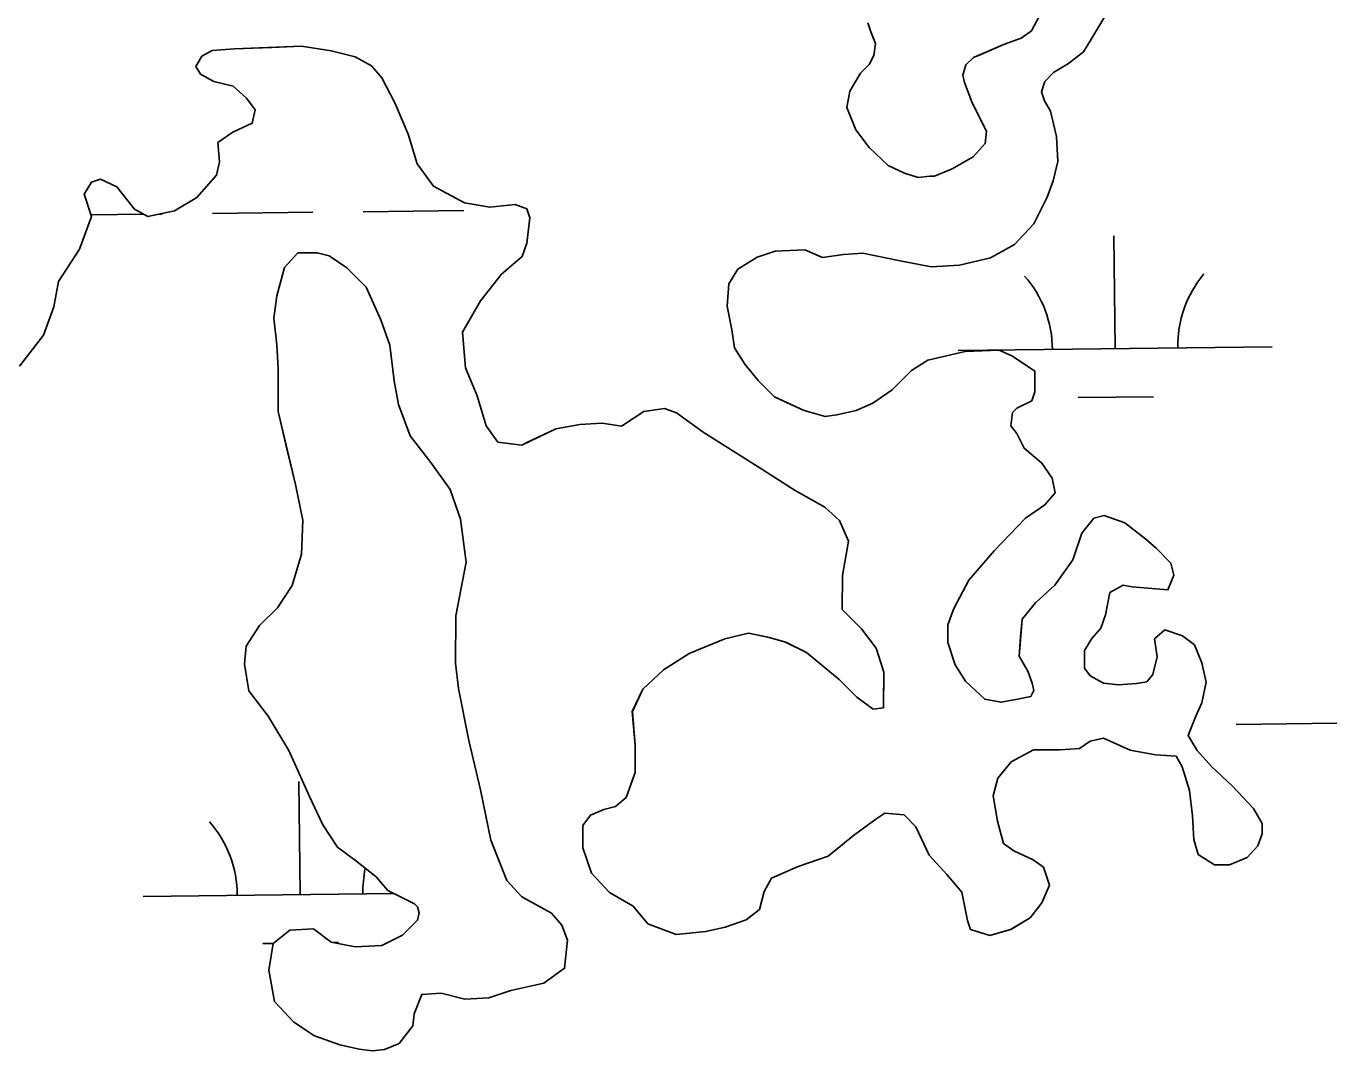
# Model space of a CAD drawing. Extents: x 3684037 to 3722149, y 433263 to 459021.
# Drawn here: x 3715504.2 to 3715921.4, y 449701.6 to 450028 of the extents above; entities that cross this region are included whole.
import ezdxf

# ---------------------------------------------------------------- set-up
doc = ezdxf.new("R2010")
doc.units = 0
doc.layers.add('V-TOPO-SHOR', color=7, linetype='Continuous')
doc.layers.add('V-WETL-SWMP', color=7, linetype='Continuous')

msp = doc.modelspace()

# ---------------------------------------------------------------- linework, layer by layer
at = {"layer": 'V-TOPO-SHOR'}
for points in [[(3715847.84, 450031.62), (3715843.08, 450023.6), (3715840.7, 450019.82), (3715835.96, 450016.05), (3715831.22, 450013.22), (3715828.37, 450010.39), (3715827.41, 450007.09), (3715828.35, 450004.24), (3715830.23, 450000.92), (3715832.1, 449992.88), (3715832.54, 449984.83), (3715831.11, 449978.68), (3715829.2, 449973.48), (3715824.91, 449964.98), (3715818.73, 449958.38), (3715811.15, 449954.14), (3715801.21, 449951.81), (3715792.21, 449951.36), (3715781.81, 449953.29), (3715770.46, 449955.7), (3715764.31, 449955.24), (3715757.68, 449954.32), (3715752.01, 449956.7)], [(3715772.12, 450029.03), (3715773.06, 450026.19), (3715774.47, 450022.4), (3715773.98, 450018.62), (3715772.55, 450015.78), (3715769.71, 450012.95), (3715766.37, 450007.29), (3715765.41, 450002.09), (3715768.23, 449994.98), (3715772.47, 449989.29), (3715778.6, 449983.59), (3715783.8, 449981.2), (3715788.05, 449979.77), (3715791.84, 449980.23), (3715793.26, 449980.23), (3715798.94, 449982.57), (3715805.58, 449986.34), (3715809.38, 449990.58), (3715809.86, 449994.37), (3715807.51, 449999.11), (3715805.17, 450003.85), (3715802.82, 450010), (3715802.35, 450012.37), (3715803.31, 450015.68), (3715805.68, 450018.04), (3715808.05, 450018.98), (3715815.63, 450022.27), (3715820.84, 450024.14), (3715824.16, 450026.5), (3715827.5, 450032.64)], [(3715664.51, 449966.93), (3715663.57, 449969.77), (3715659.79, 449971.2), (3715651.74, 449970.28), (3715643.71, 449971.73), (3715633.78, 449976.96), (3715628.6, 449984.08), (3715625.79, 449993.55), (3715621.57, 450003.5), (3715617.34, 450011.56), (3715614.04, 450015.36), (3715608.84, 450018.21), (3715601.28, 450020.13), (3715591.82, 450021.58), (3715582.35, 450021.14), (3715570.52, 450020.71), (3715563.42, 450020.26), (3715560.1, 450018.37), (3715558.2, 450015.07), (3715559.61, 450012.7), (3715563.86, 450010.32), (3715570.01, 450008.88), (3715574.25, 450005.08), (3715577.08, 450001.28), (3715576.12, 449997.03), (3715569.96, 449994.21), (3715565.22, 449990.91), (3715565.67, 449984.76), (3715564.71, 449980.51), (3715558.54, 449973.43), (3715551.43, 449969.19), (3715542.9, 449967.33), (3715538.65, 449969.71), (3715533, 449976.82), (3715527.8, 449979.21), (3715524.96, 449978.27), (3715522.58, 449974.49), (3715524.92, 449967.39), (3715521.1, 449956.99), (3715514.44, 449946.6), (3715513, 449938.56), (3715509.66, 449929.58), (3715502.05, 449919.67)], [(3715877.24, 449764.18), (3715875.84, 449768.92), (3715875.39, 449776.49), (3715874.47, 449784.54), (3715872.13, 449792.12), (3715870.25, 449795.43), (3715863.63, 449795.93), (3715855.59, 449797.38), (3715847.08, 449801.19), (3715842.82, 449800.25), (3715839.5, 449797.9), (3715833.35, 449797.45), (3715824.83, 449797.48), (3715817.72, 449793.71), (3715813.45, 449788.52), (3715812.01, 449782.85), (3715813.4, 449774.8), (3715815.27, 449767.7), (3715818.58, 449765.32), (3715824.72, 449762.46), (3715828.02, 449760.08), (3715829.9, 449754.4), (3715827.51, 449748.73), (3715823.71, 449744.01), (3715817.54, 449740.24), (3715810.92, 449738.37), (3715804.77, 449740.29), (3715803.83, 449743.13), (3715801.97, 449752.12), (3715797.26, 449757.82), (3715791.6, 449763.99), (3715787.37, 449772.99), (3715783.6, 449776.79), (3715777.45, 449777.28), (3715774.6, 449775.4), (3715767.49, 449770.22), (3715759.42, 449763.62), (3715749.95, 449760.34), (3715741.42, 449756.58), (3715739.04, 449752.33), (3715737.6, 449746.66), (3715733.33, 449743.36), (3715726.7, 449741.02), (3715720.54, 449739.62), (3715711.08, 449738.7), (3715702.1, 449742.04), (3715697.38, 449747.74), (3715689.83, 449752.02), (3715684.17, 449758.19), (3715681.35, 449766.24), (3715681.38, 449773.34), (3715683.75, 449776.65), (3715688.02, 449778.52), (3715691.81, 449779.46), (3715695.13, 449782.29), (3715698, 449790.32), (3715698.02, 449798.84), (3715697.12, 449809.72), (3715700.45, 449816.81), (3715707.09, 449822.94), (3715715.16, 449828.12), (3715726.53, 449832.81), (3715734.1, 449834.68), (3715740.73, 449833.24), (3715745.93, 449831.8), (3715752.54, 449828.47), (3715762.92, 449819.92), (3715768.58, 449814.22), (3715773.77, 449810.42), (3715777.08, 449810.88), (3715777.09, 449812.3), (3715777.12, 449822.24), (3715774.78, 449829.82), (3715770.07, 449835.98), (3715763.94, 449842.15), (3715763.97, 449853.04), (3715765.9, 449863.91), (3715763.09, 449870.55), (3715758.37, 449874.82), (3715748.92, 449880.06), (3715737.12, 449887.67), (3715719.65, 449898.61), (3715711.15, 449904.79), (3715707.37, 449906.22), (3715700.74, 449905.29), (3715693.63, 449900.59), (3715687.48, 449901.55), (3715680.38, 449901.1), (3715672.81, 449899.71), (3715663.8, 449895.48), (3715661.9, 449894.54), (3715654.34, 449895.51), (3715650.57, 449900.73), (3715647.76, 449910.2), (3715644, 449919.2), (3715643.09, 449930.56), (3715648.81, 449940.48), (3715655.46, 449948.98), (3715662.1, 449954.63), (3715663.54, 449958.89), (3715664.51, 449966.93)], [(3715627.83, 449748.44), (3715619.33, 449752.72), (3715615.56, 449757), (3715608.95, 449762.22), (3715603.28, 449766.5), (3715598.57, 449773.61), (3715594.35, 449782.62), (3715587.77, 449797.31), (3715581.18, 449808.21), (3715575.06, 449816.28), (3715573.66, 449824.8), (3715574.16, 449830.48), (3715578.44, 449837.09), (3715584.13, 449842.74), (3715588.89, 449849.83), (3715591.76, 449859.76), (3715592.27, 449870.64), (3715589.94, 449882), (3715587.14, 449893.37), (3715584.34, 449905.2), (3715584.38, 449918.93), (3715583.94, 449926.5), (3715583.02, 449935.02), (3715583.98, 449942.11), (3715586.38, 449951.1), (3715590.66, 449955.81), (3715596.81, 449955.79), (3715600.59, 449954.84), (3715606.25, 449951.03), (3715612.39, 449944.86), (3715617.08, 449934.43), (3715619.9, 449926.38), (3715621.28, 449915.02), (3715622.67, 449907.45), (3715626.43, 449897.49), (3715633.02, 449888.96), (3715639.15, 449880.42), (3715642.43, 449870.94), (3715644.27, 449857.22), (3715640.91, 449840.19), (3715640.86, 449825.05), (3715641.78, 449817.01), (3715645.03, 449800.43), (3715648.77, 449784.8), (3715652.03, 449768.71), (3715657.19, 449755.91), (3715661.91, 449750.69), (3715666.16, 449748.31), (3715671.35, 449745.46), (3715674.65, 449741.66), (3715676.53, 449736.92), (3715675.55, 449727.93), (3715668.91, 449723.23), (3715658.49, 449720.89), (3715651.39, 449718.55), (3715643.82, 449718.1), (3715636.25, 449720.02), (3715630.1, 449719.57), (3715627.71, 449713.42), (3715627.23, 449709.64), (3715622.95, 449703.98), (3715618.21, 449702.1), (3715614.43, 449701.64), (3715610.17, 449702.12), (3715604.02, 449703.56), (3715595.99, 449706.43), (3715589.38, 449710.71), (3715583.25, 449717.35), (3715581.39, 449727.3), (3715582.83, 449735.81), (3715588.05, 449740.05), (3715595.63, 449740.5), (3715601.29, 449736.22), (3715608.86, 449734.78), (3715617.38, 449735.22), (3715624.01, 449738.51), (3715628.76, 449743.23), (3715629.24, 449745.6), (3715628.77, 449747.49), (3715627.83, 449748.44)], [(3715752.01, 449956.7), (3715742.55, 449956.26), (3715736.86, 449954.39), (3715730.7, 449950.62), (3715727.85, 449945.9), (3715727.35, 449938.8), (3715728.74, 449931.23), (3715729.67, 449925.55), (3715732.97, 449920.33), (3715737.21, 449915.11), (3715742.4, 449909.89), (3715747.59, 449907.51), (3715751.85, 449905.6), (3715758.46, 449903.68), (3715762.25, 449904.15), (3715768.41, 449905.54), (3715773.62, 449907.89), (3715779.78, 449912.13), (3715785.96, 449918.26), (3715791.17, 449921.56), (3715803.01, 449924.36), (3715813.89, 449924.79), (3715818.15, 449922.89), (3715825.23, 449918.13), (3715825.21, 449911.51), (3715824.25, 449908.67), (3715819.51, 449906.32), (3715818.09, 449904.91), (3715817.6, 449900.65), (3715819.48, 449898.28), (3715821.84, 449893.54), (3715827.5, 449888.79), (3715830.8, 449884.05), (3715831.73, 449879.31), (3715828.4, 449875.54), (3715822.23, 449871.3), (3715812.27, 449860.92), (3715804.19, 449851.48), (3715799.43, 449842.51), (3715797.52, 449837.31), (3715797.5, 449831.63), (3715799.84, 449824.53), (3715803.14, 449819.31), (3715809.27, 449813.61), (3715814.47, 449812.65), (3715819.68, 449813.58), (3715823.94, 449814.51), (3715824.89, 449816.4), (3715824.43, 449818.77), (3715823.02, 449822.56), (3715820.2, 449827.3), (3715820.69, 449833.45), (3715821.18, 449839.13), (3715825.46, 449844.32), (3715831.63, 449849.98), (3715837.33, 449858), (3715840.2, 449866.51), (3715844, 449871.23), (3715847.32, 449872.16), (3715853.93, 449869.78), (3715860.54, 449864.55), (3715863.84, 449861.7), (3715868.56, 449856.95), (3715869.5, 449853.16), (3715867.59, 449848.44), (3715856.23, 449849.42), (3715853.4, 449849.9), (3715849.13, 449847.55), (3715847.69, 449840.46), (3715846.25, 449836.21), (3715843.4, 449832.9), (3715841.02, 449829.12), (3715841, 449823.45), (3715842.89, 449821.07), (3715847.14, 449818.7), (3715851.87, 449818.21), (3715857.55, 449818.66), (3715860.86, 449819.12), (3715862.77, 449821.48), (3715864.2, 449827.16), (3715863.28, 449832.84), (3715866.6, 449835.66), (3715872.27, 449833.75), (3715876.04, 449830.9), (3715878.39, 449825.22), (3715879.79, 449819.06), (3715878.35, 449812.44), (3715876.44, 449808.19), (3715874.54, 449803.46), (3715874.06, 449802.04), (3715876.88, 449797.3), (3715881.6, 449792.08), (3715888.2, 449785.91), (3715894.8, 449778.79), (3715897.62, 449774.05), (3715897.61, 449770.74), (3715896.18, 449766.96), (3715892.86, 449763.18), (3715887.17, 449760.83), (3715882.44, 449760.85), (3715877.24, 449764.18)]]:
    msp.add_lwpolyline(points, dxfattribs=at)
at = {"layer": 'V-WETL-SWMP'}
for p, q in [((3715563.44, 449968.32), (3715595.44, 449968.7)), ((3715611.44, 449968.88), (3715643.43, 449969.25)), ((3715524.76, 449967.87), (3715541.58, 449968.07)), ((3715546.56, 449968.13), (3715547.44, 449968.14)), ((3715850.8, 449925.23), (3715850.38, 449961.23)), ((3715800.81, 449924.65), (3715900.8, 449925.82)), ((3715838.98, 449909.66), (3715862.98, 449909.94)), ((3715889.35, 449805.6), (3715921.35, 449805.98)), ((3715591.37, 449751.39), (3715590.95, 449787.39)), ((3715541.38, 449750.81), (3715621.28, 449751.74)), ((3715579.55, 449735.82), (3715582.89, 449735.86)), ((3715602.03, 449736.08), (3715603.55, 449736.1))]:
    msp.add_line(p, q, dxfattribs=at)
for points in [[(3715813.89, 449924.8), (3715803.01, 449924.36), (3715791.17, 449921.56), (3715785.96, 449918.26), (3715779.78, 449912.13), (3715773.62, 449907.89), (3715768.41, 449905.54), (3715762.25, 449904.15), (3715758.46, 449903.68), (3715751.85, 449905.6), (3715742.4, 449909.89), (3715737.21, 449915.11), (3715732.97, 449920.33), (3715729.67, 449925.55), (3715728.74, 449931.23), (3715727.35, 449938.8), (3715727.85, 449945.9), (3715730.7, 449950.62), (3715736.86, 449954.39), (3715742.55, 449956.26), (3715752.01, 449956.7), (3715757.68, 449954.32), (3715764.31, 449955.24), (3715770.46, 449955.7), (3715781.81, 449953.29), (3715792.21, 449951.36), (3715801.21, 449951.81), (3715811.15, 449954.14), (3715818.74, 449958.38), (3715824.91, 449964.98), (3715829.2, 449973.48), (3715831.11, 449978.68), (3715832.54, 449984.83), (3715832.1, 449992.87), (3715830.23, 450000.92), (3715828.35, 450004.24), (3715827.41, 450007.09), (3715828.37, 450010.39), (3715831.22, 450013.22), (3715835.96, 450016.05), (3715840.7, 450019.82), (3715843.08, 450023.6), (3715847.84, 450031.62)], [(3715827.5, 450032.64), (3715824.17, 450026.5), (3715820.85, 450024.14), (3715815.63, 450022.27), (3715805.68, 450018.04), (3715803.31, 450015.68), (3715802.35, 450012.37), (3715802.82, 450010.01), (3715805.16, 450003.85), (3715809.86, 449994.37), (3715809.38, 449990.58), (3715805.58, 449986.34), (3715798.94, 449982.57), (3715793.26, 449980.23), (3715791.84, 449980.23), (3715788.05, 449979.77), (3715783.8, 449981.2), (3715778.6, 449983.59), (3715772.47, 449989.29), (3715768.23, 449994.98), (3715765.41, 450002.08), (3715766.37, 450007.29), (3715769.71, 450012.95), (3715772.55, 450015.78), (3715773.98, 450018.62), (3715774.47, 450022.4), (3715773.06, 450026.19), (3715772.12, 450029.03)], [(3715502.05, 449919.67), (3715509.66, 449929.58), (3715513, 449938.56), (3715514.44, 449946.6), (3715521.1, 449956.99), (3715524.92, 449967.39), (3715522.58, 449974.49), (3715524.96, 449978.27), (3715527.8, 449979.21), (3715533, 449976.82), (3715538.65, 449969.71), (3715542.9, 449967.33), (3715551.43, 449969.19), (3715558.54, 449973.43), (3715564.71, 449980.5), (3715565.67, 449984.76), (3715565.22, 449990.91), (3715569.96, 449994.21), (3715576.12, 449997.03), (3715577.08, 450001.28), (3715574.26, 450005.08), (3715570.01, 450008.88), (3715563.86, 450010.32), (3715559.61, 450012.7), (3715558.2, 450015.07), (3715560.1, 450018.37), (3715563.42, 450020.26), (3715570.52, 450020.71), (3715591.82, 450021.58), (3715601.28, 450020.13), (3715608.84, 450018.21), (3715614.04, 450015.36), (3715617.34, 450011.56), (3715621.57, 450003.5), (3715625.79, 449993.55), (3715628.6, 449984.08), (3715633.78, 449976.97), (3715643.7, 449971.73), (3715651.74, 449970.28), (3715659.79, 449971.2), (3715663.57, 449969.77), (3715664.51, 449966.93), (3715663.54, 449958.89), (3715662.1, 449954.63), (3715655.46, 449948.98), (3715648.81, 449940.48), (3715643.1, 449930.56), (3715644, 449919.2), (3715647.76, 449910.2), (3715650.57, 449900.73), (3715654.34, 449895.51), (3715661.9, 449894.54), (3715672.8, 449899.71), (3715680.38, 449901.1), (3715687.48, 449901.55), (3715693.63, 449900.59), (3715700.74, 449905.29), (3715707.37, 449906.22), (3715711.15, 449904.79), (3715719.65, 449898.61), (3715737.12, 449887.67), (3715748.92, 449880.06), (3715758.37, 449874.82), (3715763.09, 449870.55), (3715765.9, 449863.91), (3715763.97, 449853.04), (3715763.94, 449842.15), (3715770.07, 449835.98), (3715774.78, 449829.82), (3715777.12, 449822.24), (3715777.08, 449810.88), (3715773.77, 449810.42), (3715768.58, 449814.22), (3715762.92, 449819.92), (3715752.54, 449828.47), (3715745.92, 449831.8), (3715740.72, 449833.24), (3715734.1, 449834.68), (3715726.53, 449832.81), (3715715.16, 449828.12), (3715707.09, 449822.94), (3715700.45, 449816.81), (3715697.11, 449809.72)], [(3715827.51, 449748.73), (3715829.9, 449754.4), (3715828.02, 449760.08), (3715824.72, 449762.46), (3715818.58, 449765.32), (3715815.27, 449767.7), (3715813.4, 449774.8), (3715812.01, 449782.85), (3715813.45, 449788.52), (3715817.72, 449793.71), (3715824.83, 449797.48), (3715833.35, 449797.45), (3715839.5, 449797.9), (3715842.82, 449800.26), (3715847.08, 449801.19), (3715855.59, 449797.37), (3715863.63, 449795.93), (3715870.25, 449795.43), (3715872.13, 449792.11), (3715874.47, 449784.54), (3715875.39, 449776.49), (3715875.84, 449768.92), (3715877.25, 449764.18), (3715882.44, 449760.85), (3715887.17, 449760.84), (3715892.86, 449763.18), (3715896.18, 449766.96), (3715897.61, 449770.74), (3715897.62, 449774.05), (3715894.8, 449778.79), (3715888.2, 449785.91), (3715881.6, 449792.08), (3715876.88, 449797.3), (3715874.06, 449802.04), (3715874.54, 449803.46), (3715876.44, 449808.19), (3715878.35, 449812.44), (3715879.79, 449819.06), (3715878.39, 449825.22), (3715876.04, 449830.9), (3715872.27, 449833.75), (3715866.6, 449835.67), (3715863.28, 449832.84), (3715864.2, 449827.16), (3715862.77, 449821.48), (3715860.87, 449819.12), (3715857.55, 449818.66), (3715851.87, 449818.21), (3715847.14, 449818.7), (3715842.89, 449821.08), (3715841, 449823.45), (3715841.02, 449829.12), (3715843.4, 449832.9), (3715846.25, 449836.21), (3715847.69, 449840.46), (3715849.13, 449847.55), (3715853.4, 449849.9), (3715856.23, 449849.42), (3715867.58, 449848.44), (3715869.49, 449853.16), (3715868.56, 449856.95), (3715863.84, 449861.7), (3715860.54, 449864.55), (3715853.93, 449869.78), (3715847.32, 449872.16), (3715844, 449871.23), (3715840.2, 449866.51), (3715837.33, 449858), (3715831.63, 449849.98), (3715825.46, 449844.32), (3715821.18, 449839.13), (3715820.2, 449827.3), (3715823.02, 449822.56), (3715824.43, 449818.77), (3715824.89, 449816.4), (3715823.94, 449814.51), (3715819.68, 449813.58), (3715814.47, 449812.65), (3715809.27, 449813.61), (3715803.14, 449819.31), (3715799.84, 449824.53), (3715797.5, 449831.63), (3715797.52, 449837.31), (3715799.43, 449842.51), (3715804.19, 449851.48), (3715812.27, 449860.92), (3715822.23, 449871.3), (3715828.4, 449875.54), (3715831.73, 449879.31), (3715830.79, 449884.05), (3715827.5, 449888.79), (3715821.83, 449893.54), (3715819.48, 449898.28), (3715817.6, 449900.65), (3715818.09, 449904.91), (3715819.51, 449906.32), (3715824.25, 449908.67), (3715825.21, 449911.51), (3715825.23, 449918.13), (3715818.15, 449922.89), (3715813.89, 449924.8)], [(3715697.11, 449809.72), (3715698.02, 449798.84), (3715698, 449790.32), (3715695.13, 449782.29), (3715691.81, 449779.46), (3715688.02, 449778.52), (3715683.76, 449776.65), (3715681.38, 449773.34), (3715681.36, 449766.24), (3715684.17, 449758.19), (3715689.83, 449752.02), (3715697.38, 449747.74), (3715702.1, 449742.04), (3715711.08, 449738.7), (3715720.54, 449739.62), (3715726.7, 449741.02), (3715733.33, 449743.36), (3715737.6, 449746.66), (3715739.04, 449752.33), (3715741.42, 449756.58), (3715749.95, 449760.34), (3715759.42, 449763.62), (3715767.49, 449770.22), (3715774.6, 449775.4), (3715777.45, 449777.28), (3715783.6, 449776.79), (3715787.37, 449772.99), (3715791.6, 449763.99), (3715797.26, 449757.82), (3715801.97, 449752.12), (3715803.83, 449743.13), (3715804.77, 449740.29), (3715810.92, 449738.37), (3715817.55, 449740.24), (3715823.71, 449744.01), (3715827.51, 449748.73)]]:
    msp.add_lwpolyline(points, dxfattribs=at)
msp.add_lwpolyline([(3715617.38, 449735.22), (3715608.86, 449734.78), (3715601.29, 449736.22), (3715595.63, 449740.5), (3715588.05, 449740.05), (3715582.83, 449735.81), (3715581.39, 449727.3), (3715583.25, 449717.35), (3715589.38, 449710.71), (3715595.99, 449706.43), (3715604.02, 449703.57), (3715610.17, 449702.12), (3715614.43, 449701.64), (3715618.21, 449702.1), (3715622.95, 449703.98), (3715627.23, 449709.64), (3715627.71, 449713.42), (3715630.1, 449719.57), (3715636.25, 449720.02), (3715643.82, 449718.1), (3715651.39, 449718.55), (3715658.49, 449720.89), (3715668.91, 449723.23), (3715675.55, 449727.93), (3715676.53, 449736.92), (3715674.65, 449741.66), (3715671.35, 449745.46), (3715661.91, 449750.69), (3715657.19, 449755.91), (3715652.03, 449768.71), (3715648.77, 449784.8), (3715645.03, 449800.43), (3715641.78, 449817), (3715640.86, 449825.05), (3715640.91, 449840.19), (3715644.27, 449857.22), (3715642.43, 449870.94), (3715639.15, 449880.42), (3715633.02, 449888.96), (3715626.43, 449897.49), (3715622.67, 449907.44), (3715621.28, 449915.02), (3715619.9, 449926.38), (3715617.08, 449934.43), (3715612.39, 449944.86), (3715606.25, 449951.03), (3715600.59, 449954.84), (3715596.81, 449955.79), (3715590.66, 449955.81), (3715586.38, 449951.1), (3715583.99, 449942.11), (3715583.02, 449935.02), (3715583.94, 449926.5), (3715584.38, 449918.93), (3715584.34, 449905.2), (3715589.94, 449882), (3715592.27, 449870.64), (3715591.76, 449859.76), (3715588.89, 449849.83), (3715584.13, 449842.74), (3715578.44, 449837.09), (3715574.16, 449830.48), (3715573.66, 449824.8), (3715575.06, 449816.28), (3715581.18, 449808.21), (3715587.77, 449797.31), (3715594.35, 449782.62), (3715598.57, 449773.61), (3715603.28, 449766.5), (3715608.95, 449762.22), (3715615.55, 449757), (3715619.33, 449752.73), (3715627.83, 449748.44), (3715628.77, 449747.49), (3715629.24, 449745.6), (3715628.76, 449743.23), (3715624.01, 449738.51)], close=True, dxfattribs=at)
for centre, start, end in [((3715795.56, 449925.07), 359.8949, 41.4385), ((3715906.04, 449926.35), 139.8949, 181.4385), ((3715536.13, 449751.22), 359.8949, 41.4385), ((3715646.61, 449752.51), 168.188, 181.4385)]:
    msp.add_arc(centre, 35.25, start, end, dxfattribs=at)

doc.saveas('drawing.dxf')
